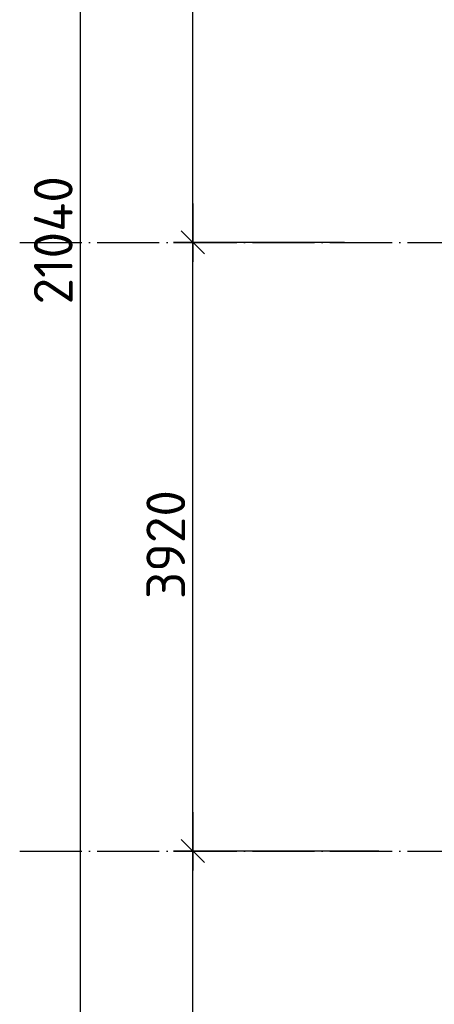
# Model space of a CAD drawing. Header units: millimetres. Extents: x 40580 to 559114, y -343730 to 81020.
# Tile 608 of 656: x 492628 to 495301, y -74555 to -68214. Entities that reach past the tile are written whole.
import ezdxf

# ---------------------------------------------------------------- set-up
doc = ezdxf.new("R2010")
doc.units = ezdxf.units.MM
doc.linetypes.add('______11', pattern=[500, 400, -50, 0, -50])
doc.linetypes.add('______5', pattern=[1100, 800, -100, 100, -100])
doc.layers.add('____________', color=7, linetype='Continuous')
doc.layers.add('___________________', color=253, linetype='______5')
doc.styles.add('ISOCPEUR', font='isocpeur.ttf')

# ---------------------------------------------------------------- blocks, each defined once
blk = doc.blocks.new('ALL_ML_STRICH')
at = {"color": 0, "linetype": 'ByBlock', "lineweight": -2}
for p, q in [((-0.3, -0.3), (0.3, 0.3)), ((0, -0.5), (0, 0.5)), ((-1, 0), (0.5, 0))]:
    blk.add_line(p, q, dxfattribs=at)

msp = doc.modelspace()

# ---------------------------------------------------------------- linework, layer by layer
at = {"layer": '____________', "color": 7, "linetype": 'Continuous'}
for p, q in [((493019.1, -80167.5), (493019.1, -59127.5)), ((493744.6, -69647.5), (493744.6, -65727.5)), ((493744.6, -73567.5), (493744.6, -69647.5)), ((493744.6, -76867.5), (493744.6, -73567.5))]:
    msp.add_line(p, q, dxfattribs=at)
at = {"layer": '____________', "color": 251, "linetype": 'Continuous'}
for p, q in [((494721.8, -69647.5), (493744.6, -69647.5)), ((494721.8, -69647.5), (493744.6, -69647.5)), ((494943.5, -73567.5), (493744.6, -73567.5)), ((494943.5, -73567.5), (493744.6, -73567.5))]:
    msp.add_line(p, q, dxfattribs=at)
at = {"layer": '___________________', "color": 253, "linetype": '______11'}
for p, q in [((492627.7, -69647.5), (492627.7, -69647.5)), ((492627.7, -69647.5), (510527.7, -69647.5)), ((492627.7, -69647.5), (492627.7, -69647.5)), ((492627.7, -69647.5), (510527.7, -69647.5)), ((492627.7, -73567.5), (492627.7, -73567.5)), ((492627.7, -73567.5), (510527.7, -73567.5)), ((492627.7, -73567.5), (492627.7, -73567.5)), ((492627.7, -73567.5), (510527.7, -73567.5))]:
    msp.add_line(p, q, dxfattribs=at)

# ---------------------------------------------------------------- block references
at = {"layer": '____________', "color": 7, "linetype": 'Continuous', "xscale": 250, "yscale": 250, "zscale": 250}
for p, rotation in [((493744.6, -69647.5), 270), ((493744.6, -69647.5), 90), ((493744.6, -73567.5), 270), ((493744.6, -73567.5), 90)]:
    msp.add_blockref('ALL_ML_STRICH', p, dxfattribs=dict(at, rotation=rotation))

# ---------------------------------------------------------------- texts
at = {"layer": '____________', "color": 7, "style": 'ISOCPEUR'}
for s, p in [('21040', (492969.1, -70047.5)), ('3920', (493694.6, -71945))]:
    msp.add_text(s, height=250, rotation=90, dxfattribs=at).set_placement(p)

doc.saveas('drawing.dxf')
